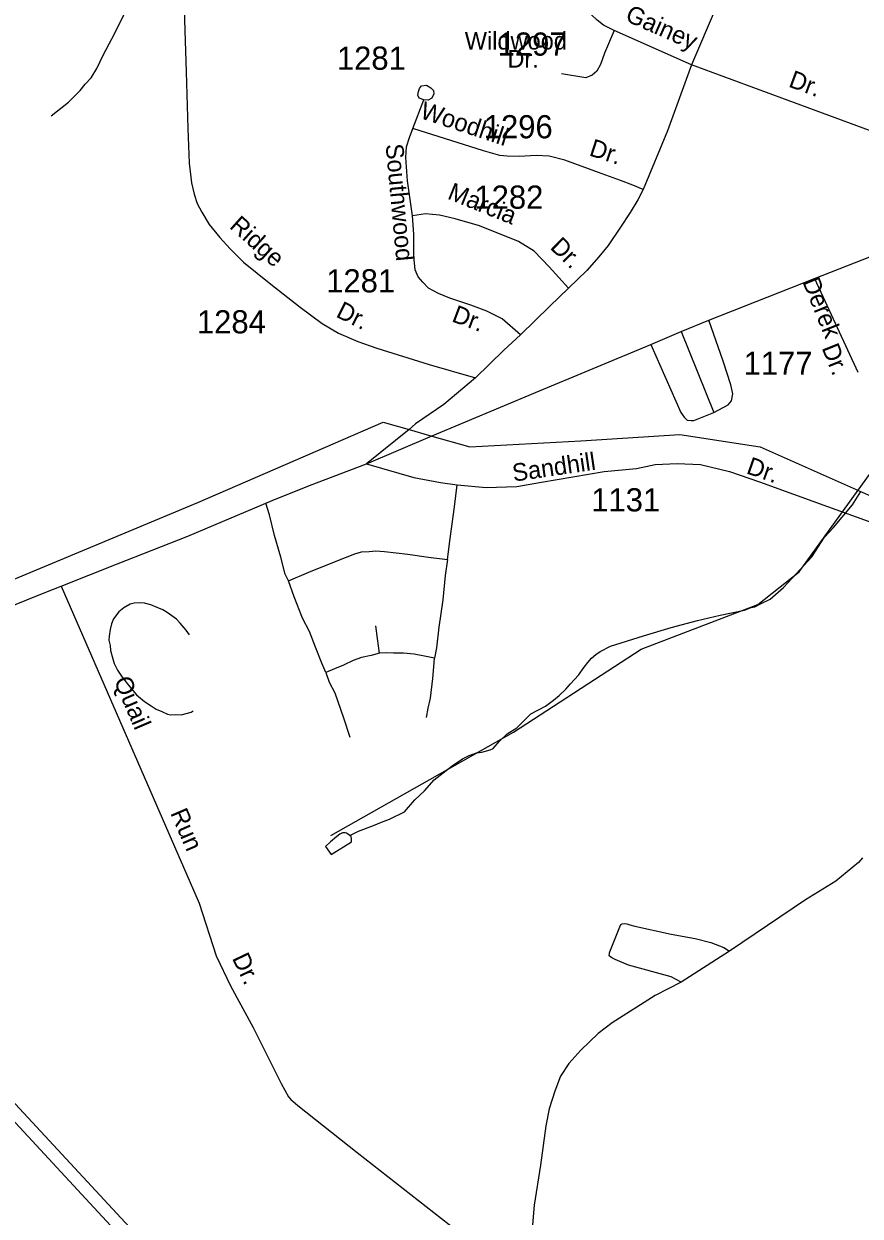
# Model space of a CAD drawing. Extents: x 2260773 to 2342389, y 552869 to 618546.
# Drawn here: x 2278661 to 2283170, y 568758 to 575188 of the extents above; entities that cross this region are included whole.
import ezdxf

# ---------------------------------------------------------------- set-up
doc = ezdxf.new("R2010")
doc.units = 0
for name, color, linetype in [('Exist Boundary Political Urban Extension UEB', 7, 'Continuous'), ('Exist Hydrographic Misc Water Feature', 7, 'Continuous'), ('Exist Road Non-System Type 51', 7, 'Continuous'), ('Exist Road Non-System Type 51 Label', 7, 'Continuous'), ('Exist Road Primary US Attributed', 7, 'Continuous'), ('Exist Road Secondary Type 51 Attributed', 7, 'Continuous'), ('Exist Road Secondary Type 51 Label', 7, 'Continuous'), ('Exist Road Secondary Type 51 Number Label', 7, 'Continuous'), ('Exist Utilities Electrical Transmission Line', 7, 'Continuous')]:
    doc.layers.add(name, color=color, linetype=linetype)

msp = doc.modelspace()

# ---------------------------------------------------------------- linework, layer by layer
at = {"layer": 'Exist Boundary Political Urban Extension UEB'}
msp.add_line((2280739, 573000.2), (2280848.5, 572968.9), dxfattribs=at)
for points in [[(2275447.3, 574985.8), (2276902, 573373.2), (2278101, 571907.9), (2278400.8, 572107.7), (2279599.8, 572607.2), (2280599, 573040.1), (2280739, 573000.2)], [(2280848.5, 572968.9), (2281065.3, 572906.9), (2281664.8, 572940.2), (2282197.7, 572973.5), (2282630.6, 572906.9), (2283230.1, 572640.5), (2283962.9, 572407.4), (2284105.3, 572368)]]:
    msp.add_lwpolyline(points, dxfattribs=at)
at = {"layer": 'Exist Hydrographic Misc Water Feature'}
for points in [[(2278809, 574691.9), (2278902.3, 574766.7), (2278963.8, 574829.6), (2278991.5, 574863.5), (2279023.1, 574898.1), (2279054.5, 574948.1), (2279089.7, 575022.7), (2279134.8, 575106.7), (2279213.6, 575263.6)], [(2280315.7, 570810.8), (2281300.8, 571368), (2281988.8, 571816.5), (2282618.9, 572056.4), (2282841.8, 572232.2), (2283598.8, 573282.8), (2284073.7, 574119.3), (2284312.8, 574412.9), (2284475.8, 574780.2), (2284538.8, 575198.7)], [(2280418.3, 570811.1), (2280464.6, 570833.7), (2280546.2, 570864.4), (2280589.7, 570883), (2280631.9, 570899.3), (2280713.1, 570938.2), (2280768.9, 571002.4), (2280820.4, 571051), (2280873.3, 571111.6), (2280970.7, 571186.1), (2281026.4, 571224.8), (2281062.3, 571242.9), (2281102.1, 571257.6), (2281130.2, 571259.8), (2281175.9, 571272), (2281191.7, 571280.2), (2281225.5, 571320.5), (2281267, 571358.9), (2281319.1, 571391.6), (2281393.9, 571466.2), (2281473.5, 571509), (2281517.3, 571541.3), (2281546.9, 571565.3), (2281582.3, 571599.7), (2281608.4, 571628.2), (2281651.6, 571676.4), (2281681.6, 571718.5), (2281700.9, 571744.8), (2281721.2, 571766.9), (2281744.9, 571787.3), (2281768.5, 571803.6), (2281824.3, 571832.1), (2282001.5, 571887.7), (2282150.9, 571932.9), (2282292.6, 571970.3), (2282414.4, 571999.5), (2282546.1, 572026.7), (2282582, 572040.7), (2282601.9, 572045), (2282631.8, 572059.6), (2282685.5, 572085.9), (2282756.7, 572148.6), (2282804.2, 572199.1), (2282909.2, 572313.8), (2282977.9, 572420.6), (2283025.3, 572472.7), (2283128.4, 572593.8), (2283173.5, 572666.1)], [(2279554.8, 571892.6), (2279536.5, 571918.4), (2279504.5, 571956.1), (2279484.5, 571977.8), (2279433.8, 572013.4), (2279409.8, 572027.1), (2279379.9, 572041), (2279345.4, 572054.7), (2279311.4, 572064.2), (2279283.7, 572066), (2279255.2, 572063.8), (2279233.7, 572059.3), (2279199.6, 572039.3), (2279173.8, 572016.8), (2279144.1, 571978.7), (2279134.2, 571952.6), (2279127, 571922.5), (2279121.1, 571886.5), (2279119.7, 571864.4), (2279126, 571836.3), (2279128.1, 571808.4), (2279136.5, 571776.8), (2279148.4, 571738.8), (2279165, 571703.1), (2279191.4, 571665.1), (2279239.8, 571603.8), (2279268.1, 571570), (2279310.8, 571534.3), (2279346.9, 571510.7), (2279375, 571493.1), (2279405.3, 571479.1), (2279434.8, 571465.8), (2279450.8, 571461.8), (2279477.1, 571463.9), (2279509.1, 571462.3), (2279543.3, 571470.5), (2279562.6, 571476.9), (2279574.7, 571482.8)], [(2280418.3, 570811.1), (2280406.6, 570819.4), (2280400.2, 570823.2), (2280392.6, 570825.1), (2280386.5, 570824.8), (2280378.5, 570824.8), (2280364.7, 570818.8), (2280348.7, 570804.6), (2280315.1, 570776.4), (2280287.2, 570752.2), (2280317.8, 570708.2), (2280427.1, 570777.3), (2280427.3, 570783.4), (2280426.9, 570793.2), (2280425, 570805.2), (2280418.3, 570811.1)]]:
    msp.add_lwpolyline(points, dxfattribs=at)
at = {"layer": 'Exist Road Non-System Type 51'}
msp.add_line((2282204.1, 573528.5), (2282380.2, 573092.5), dxfattribs=at)
for points in [[(2280816.6, 574777.7), (2280792.4, 574787.6), (2280784.3, 574803.6), (2280788.1, 574823.5), (2280793.9, 574839.5), (2280805.7, 574853.7), (2280831.8, 574858), (2280855.9, 574844.1), (2280870, 574828.2), (2280872.2, 574810.4), (2280860.4, 574788.2), (2280840.6, 574776), (2280816.6, 574777.7)], [(2282380.2, 573092.5), (2282457.8, 573133.2), (2282475.7, 573155.4), (2282483.2, 573193.4), (2282472.8, 573241.2), (2282431.6, 573368.8), (2282353.5, 573590.1)], [(2282041, 573459.1), (2282202.3, 573092.9), (2282220.6, 573067), (2282236.7, 573051.3), (2282258.6, 573049.4), (2282272.6, 573049.5), (2282380.2, 573092.5)], [(2280945, 572300.1), (2280958.7, 572413.2), (2280982.5, 572583.4), (2280997.5, 572701.4)], [(2280087.2, 572184.4), (2280070.7, 572220.6), (2280046.8, 572311.7), (2280012.5, 572429.6), (2279985.7, 572540.1), (2279966.3, 572602.9)], [(2280087.2, 572184.4), (2280196.9, 572230.3), (2280272.7, 572262.2), (2280394.4, 572310.1), (2280446.3, 572330.1), (2280482.2, 572340.1), (2280522.1, 572342), (2280558, 572346), (2280605.9, 572342), (2280731.6, 572328.1), (2280843.3, 572312.1), (2280945, 572300.1)], [(2280945, 572300.1), (2280933, 572212.3), (2280919.1, 572082.6), (2280899.1, 571934.9), (2280885.2, 571823.1), (2280875.2, 571767.2)], [(2278861.5, 572154.8), (2279606.6, 570445.9), (2279698, 570162.7), (2279774.3, 570000.8), (2279897.9, 569774.5), (2280047.8, 569473.1), (2280088.6, 569402), (2280100.5, 569386.2), (2280138.6, 569354.6), (2280458.2, 569102), (2281077.7, 568616.3), (2281222.4, 568516.3), (2281301.3, 568455.8), (2281359.2, 568429.4), (2281397.4, 568418.3)], [(2280289.4, 571690.6), (2280267.8, 571740.3), (2280233.8, 571826.1), (2280201.9, 571911.9), (2280164, 571983.8), (2280118.1, 572097.5), (2280087.2, 572184.4)], [(2280578.9, 571794.2), (2280567, 571874), (2280559, 571941.9)], [(2280578.9, 571794.2), (2280533.1, 571782.2), (2280481.2, 571770.2), (2280437.3, 571754.2), (2280383.5, 571730.3), (2280335.6, 571710.3), (2280289.4, 571690.6)], [(2280875.2, 571767.2), (2280830.3, 571776.2), (2280764.5, 571788.2), (2280708.6, 571794.2), (2280654.8, 571794.2), (2280616.9, 571796.2), (2280578.9, 571794.2)], [(2280831.3, 571447.9), (2280841.3, 571497.8), (2280853.2, 571551.6), (2280865.2, 571657.4), (2280871.2, 571721.3), (2280875.2, 571767.2)], [(2280289.4, 571690.6), (2280307.7, 571638.5), (2280337.6, 571580.6), (2280384.5, 571445.9), (2280418.4, 571342.1)], [(2282205.4, 570019.8), (2282150.9, 570048.7), (2281920.9, 570112), (2281848.5, 570142.3), (2281830.3, 570151.8), (2281823, 570156.2), (2281819.2, 570160), (2281817.4, 570162.3), (2281817.2, 570166.3), (2281818.3, 570172.6), (2281819, 570177.8), (2281820.9, 570183.1), (2281874.7, 570317.4), (2281879.6, 570330.4), (2281887.4, 570334.8), (2281900, 570336.4), (2281911.9, 570334.7), (2281927.6, 570329.8), (2281955.3, 570321.1), (2282150.9, 570278.9), (2282279.8, 570254.7), (2282365.3, 570233), (2282434.2, 570206.2), (2282464.8, 570187)]]:
    msp.add_lwpolyline(points, dxfattribs=at)
at = {"layer": 'Exist Road Primary US Attributed'}
msp.add_line((2282923.1, 573815.8), (2283750.8, 574137.8), dxfattribs=at)
for points in [[(2280508.6, 572815.6), (2280853.2, 572963.5), (2281419.8, 573199.4), (2282041, 573459.1), (2282204.1, 573528.5), (2282353.5, 573590.1), (2282923.1, 573815.8)], [(2278063.5, 571722.8), (2278176.7, 571803.7), (2278279.8, 571882.6), (2278369.4, 571933.5), (2278472.7, 571992.4), (2278562.4, 572035.2), (2278676.2, 572082.4), (2278780.3, 572123), (2278861.5, 572154.8), (2279159.9, 572274.9), (2279544.7, 572425.1), (2280000, 572618.5), (2280201.1, 572698.2), (2280508.6, 572815.6)]]:
    msp.add_lwpolyline(points, dxfattribs=at)
at = {"layer": 'Exist Road Secondary Type 51 Attributed'}
for p, q in [((2282261.3, 574966.5), (2281843.7, 575152.6)), ((2280758.8, 574624.1), (2280816.6, 574777.7))]:
    msp.add_line(p, q, dxfattribs=at)
for points in [[(2279450.1, 578573.1), (2279474.9, 577161), (2279500.1, 576334.3), (2279521.8, 575378.5), (2279536.3, 574929.5), (2279545.3, 574624.1), (2279552.5, 574436.2), (2279565.1, 574331.4), (2279579.6, 574269.9), (2279595.8, 574219.3), (2279621.1, 574172.4), (2279660.9, 574105.5), (2279716.8, 574036.8), (2279772.8, 573975.4), (2279845.1, 573903.1), (2279993.1, 573783.9), (2280150.3, 573660.1), (2280269.4, 573571.6), (2280357.9, 573520.1), (2280460.9, 573474.9), (2280563.8, 573438.8), (2280845.5, 573352), (2281096.5, 573279.8)], [(2283881.3, 578436.3), (2283863.3, 578405.6), (2283787.4, 578270.1), (2283722.4, 578138.2), (2283567.1, 577805.7), (2283121.1, 576835.4), (2282982, 576535.6), (2282759.3, 576068.6), (2282663, 575869.3), (2282535.4, 575587.1), (2282394.4, 575278), (2282261.3, 574966.5)], [(2281843.7, 575152.6), (2281785.5, 575181.7), (2281752, 575208.5), (2281720.6, 575237.7), (2281702.7, 575271.3), (2281678.1, 575316.1), (2281653.5, 575407.9), (2281608.7, 575537.8), (2281579.6, 575618.4), (2281568.4, 575654.3), (2281539.3, 575694.6), (2281505.7, 575721.4), (2281472.2, 575743.8), (2281434.1, 575759.5), (2281387.1, 575773), (2281351.3, 575779.7), (2281317.7, 575784.2), (2281272.9, 575781.9), (2281230.4, 575781.9), (2281201.3, 575786.4), (2281183.4, 575790.9), (2281149.8, 575804.3), (2281098.3, 575820)], [(2281843.7, 575152.6), (2281792.3, 575029.4), (2281769.9, 574968.9), (2281749.7, 574933.1), (2281725.1, 574910.7), (2281691.5, 574897.2), (2281559.5, 574919.6)], [(2282261.3, 574966.5), (2282131.4, 574611.7), (2281999.5, 574295.2)], [(2283750.8, 574137.8), (2283709.8, 574250.6), (2283653.1, 574396.9), (2283629.2, 574444.7), (2283611.3, 574461.1), (2283555.6, 574488.4), (2282261.3, 574966.5)], [(2280757, 574153.4), (2280729.9, 574342.2), (2280720.9, 574466.9), (2280724.5, 574524.7), (2280740.8, 574575.3), (2280758.8, 574624.1)], [(2281999.5, 574295.2), (2281943.5, 574318.7), (2281878.5, 574344), (2281759.3, 574387.4), (2281576.9, 574452.4), (2281493.8, 574474.1), (2281423.4, 574477.7), (2281331.3, 574472.3), (2281266.3, 574474.1), (2281226.6, 574477.7), (2281139.9, 574503), (2280758.8, 574624.1)], [(2281999.5, 574295.2), (2281970.6, 574239.2), (2281929.1, 574170.6), (2281878.5, 574091.1), (2281811.7, 573993.5), (2281761.1, 573932), (2281696.1, 573858), (2281596.8, 573763.1)], [(2281596.8, 573763.1), (2281493.8, 573878.7), (2281412.6, 573961.9), (2281327.7, 574014.3), (2281118.2, 574099.2), (2280986.4, 574137.1), (2280901.5, 574157), (2280825.7, 574164.2), (2280757, 574153.4)], [(2281338.5, 573511.9), (2281239.2, 573596.9), (2281157.9, 573638.4), (2281071.3, 573671), (2280957.5, 573708.9), (2280896.1, 573734.2), (2280841.9, 573763.1), (2280811.2, 573795.6), (2280787.7, 573824.5), (2280771.5, 573862.5), (2280764.3, 573934.8), (2280764.3, 574054), (2280757, 574153.4)], [(2282923.1, 573815.8), (2283157.4, 573309.8)], [(2281596.8, 573763.1), (2281497.5, 573665.5), (2281338.5, 573511.9)], [(2281338.5, 573511.9), (2281248.2, 573428.8), (2281096.5, 573279.8)], [(2281096.5, 573279.8), (2280925, 573136.1), (2280773.3, 573031.3), (2280739, 573000.2), (2280508.6, 572815.6)], [(2280508.6, 572815.6), (2280763.2, 572741.7), (2280907.9, 572714.8), (2280997.5, 572701.4), (2281154.2, 572688), (2281318.3, 572692.4), (2281451.1, 572716.3), (2281789.6, 572773.2), (2281963.3, 572790.7), (2282065.1, 572811.6), (2282182.9, 572816.8), (2282308.5, 572811.2), (2282465.1, 572773.6), (2282627.8, 572718.6), (2282994.2, 572584.9), (2283457.6, 572418.4), (2283738.5, 572318.7), (2284020.5, 572221.7)], [(2283182.2, 570691), (2283160.6, 570665.1), (2283039.3, 570564.6), (2282874.7, 570464.6), (2282464.8, 570187), (2282205.4, 570019.8), (2282065.5, 569948.8), (2281832.7, 569801.4), (2281757.8, 569742.2), (2281664.4, 569652.7), (2281599.9, 569581.7), (2281553.9, 569513.2), (2281523.6, 569431.6), (2281493.4, 569336.2), (2281475, 569244.7), (2281447.3, 569033.5), (2281413.1, 568817.7), (2281397.4, 568646.6)]]:
    msp.add_lwpolyline(points, dxfattribs=at)
at = {"layer": 'Exist Utilities Electrical Transmission Line'}
for points in [[(2277108, 570986.9), (2280554.1, 567270.5), (2280755.5, 567057.4)], [(2277054.9, 570946.3), (2277055.4, 570945.7), (2280375.3, 567358.7), (2280289.2, 567057.4)]]:
    msp.add_lwpolyline(points, dxfattribs=at)

# ---------------------------------------------------------------- texts
at = {"layer": 'Exist Road Non-System Type 51 Label'}
for s, rotation, p in [('Quail', 293.2559, (2279144.6, 571645.5)), ('Run', 293.2559, (2279449.2, 570932.2)), ('Dr.', 295.50877, (2279781.6, 570149.6))]:
    msp.add_text(s, height=95, rotation=rotation, dxfattribs=at).set_placement(p)
at = {"layer": 'Exist Road Secondary Type 51 Label'}
for s, rotation, p in [('Gainey', 336.30018, (2281897.7, 575207.1)), ('Dr.', 339.75807, (2282778.8, 574851)), ('Woodhill', 341.71044, (2280791.6, 574681.5)), ('Dr.', 342.09746, (2281703.9, 574479.7)), ('Southwood', 275.2463, (2280611.3, 574537.9)), ('Marcia', 338.05478, (2280939.5, 574246.7)), ('Ridge', 318.23014, (2279764.7, 574090.8)), ('Dr.', 315.54692, (2281493.7, 573979.3)), ('Derek', 291.9936, (2282856.7, 573799.1)), ('Dr.', 333.50101, (2280338.4, 573610.5)), ('Dr.', 339.52434, (2280963.1, 573584.9)), ('Dr.', 291.9936, (2282961.3, 573441)), ('Sandhill', 8.33367, (2281301.5, 572719)), ('Dr.', 340.76444, (2282551.1, 572765.3))]:
    msp.add_text(s, height=95, rotation=rotation, dxfattribs=at).set_placement(p)
for s, p in [('Wildwood', (2281038, 575049.8)), ('Dr.', (2281268.1, 574952.4))]:
    msp.add_text(s, height=95, dxfattribs=at).set_placement(p)
at = {"layer": 'Exist Road Secondary Type 51 Number Label'}
for s, p in [('1297', (2281215.4, 575016.8)), ('1281', (2280348.6, 574940.8)), ('1296', (2281140.4, 574570.9)), ('1282', (2281090.1, 574191.3)), ('1281', (2280291, 573740)), ('1284', (2279594, 573518.9)), ('1177', (2282541.3, 573295.4)), ('1131', (2281719.9, 572558.8))]:
    msp.add_text(s, height=125, dxfattribs=at).set_placement(p)

doc.saveas('drawing.dxf')
